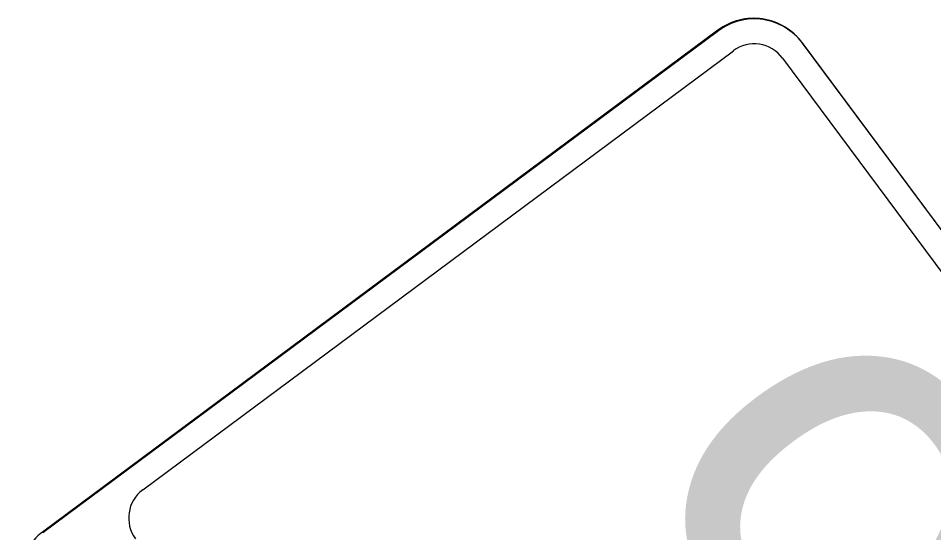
# Model space of a CAD drawing. Extents: x 1581789 to 1622364, y 1043167 to 1103486.
# Drawn here: x 1611139.85 to 1611151.27, y 1094581.46 to 1094587.88 of the extents above; entities that cross this region are included whole.
import ezdxf

# ---------------------------------------------------------------- set-up
doc = ezdxf.new("R2010")
doc.units = 0
doc.layers.add('RD_PD_PatLn2', color=7, linetype='Continuous')

msp = doc.modelspace()

# ---------------------------------------------------------------- linework, layer by layer
at = {"layer": 'RD_PD_PatLn2'}
for p, q in [((1611148.578, 1094587.73), (1611140.151, 1094581.466)), ((1611148.583, 1094587.722), (1611140.156, 1094581.458)), ((1611160.658, 1094572.736), (1611149.627, 1094587.575)), ((1611155.107, 1094580.203), (1611149.633, 1094587.567))]:
    msp.add_line(p, q, dxfattribs=at)
for points in [[(1611141.401, 1094581.993), (1611148.77, 1094587.471)], [(1611149.382, 1094587.381), (1611154.856, 1094580.017), (1611160.413, 1094572.542)]]:
    msp.add_lwpolyline(points, dxfattribs=at)
for centre, radius, start, end in [((1611149.025, 1094587.128), 0.75, 36.6257, 126.6259), ((1611149.031, 1094587.12), 0.75, 36.6257, 126.6259), ((1611149.031, 1094587.12), 0.438, 36.6257, 126.6259), ((1611141.662, 1094581.643), 0.437, 126.7239, 216.7238), ((1611140.598, 1094580.864), 0.75, 126.6256, 216.6258)]:
    msp.add_arc(centre, radius, start, end, dxfattribs=at)

# ---------------------------------------------------------------- texts
msp.add_text('6', height=6, rotation=126.6256, dxfattribs=at).set_placement((1611153.086, 1094581.022))

doc.saveas('drawing.dxf')
